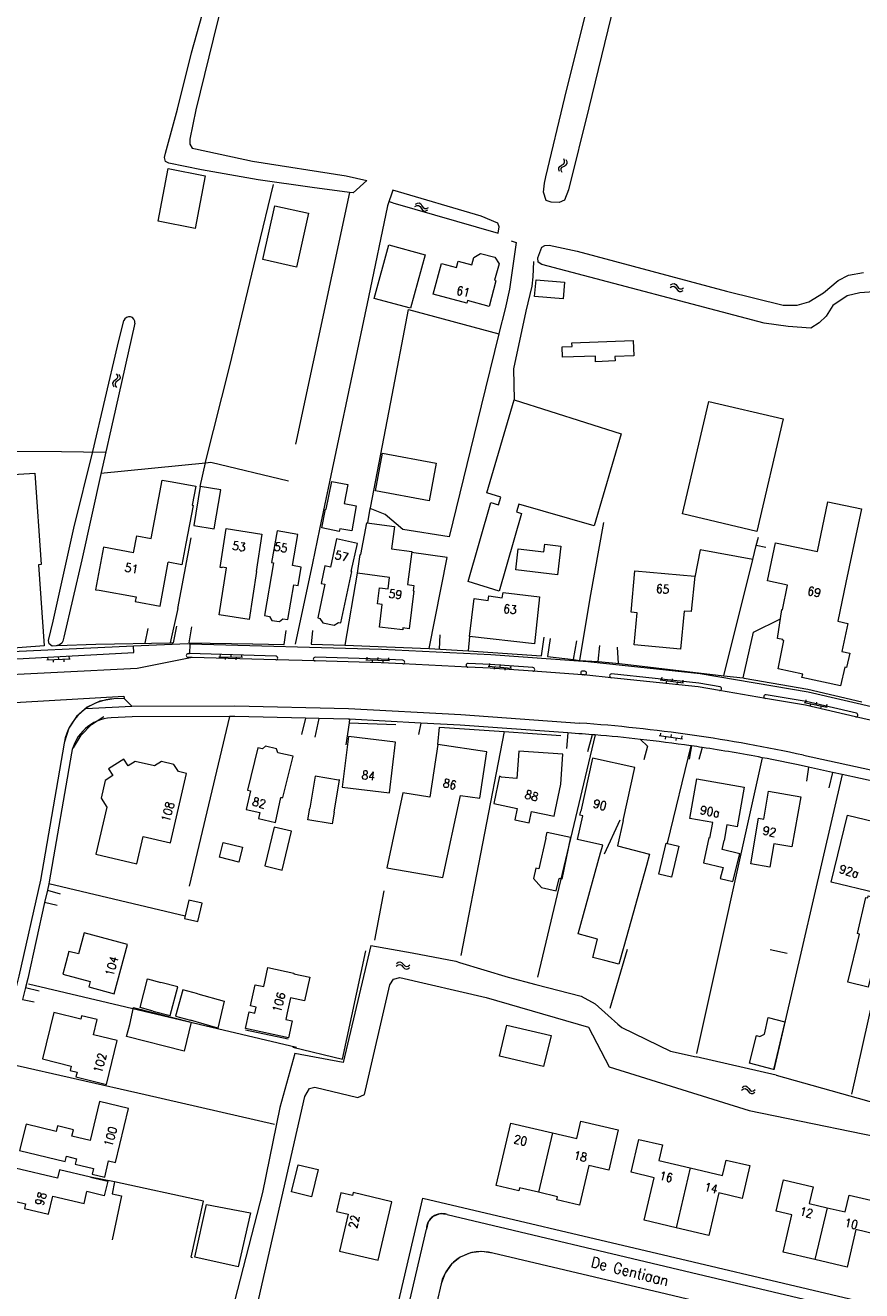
# Model space of a CAD drawing. Header units: metres. Extents: x 189705 to 199106, y 581686 to 588448.
# Tile 518 of 555: x 198646 to 198803, y 586208 to 586445. Entities that reach past the tile are written whole.
import ezdxf

# ---------------------------------------------------------------- set-up
doc = ezdxf.new("R2010")
doc.units = ezdxf.units.M
doc.layers.add('B-WA-OG-GBKN-G', color=7, linetype='Continuous', lineweight=18)
doc.styles.add('Style-STANDARD', font='STANDARD.shx')

msp = doc.modelspace()

# ---------------------------------------------------------------- linework, layer by layer
at = {"layer": 'B-WA-OG-GBKN-G'}
for p, q in [((198745.849, 586418.263), (198746.052, 586418.533)), ((198745.857, 586417.936), (198745.849, 586418.263)), ((198746.014, 586417.56), (198745.857, 586417.936)), ((198746.052, 586418.533), (198746.399, 586418.747)), ((198746.326, 586418.11), (198746.521, 586418.371)), ((198746.332, 586417.782), (198746.326, 586418.11)), ((198746.486, 586417.405), (198746.332, 586417.782)), ((198746.399, 586418.747), (198746.746, 586418.962)), ((198746.521, 586418.371), (198746.871, 586418.594)), ((198746.746, 586418.962), (198746.946, 586419.223)), ((198746.941, 586419.56), (198746.785, 586419.937)), ((198746.871, 586418.594), (198747.22, 586418.806)), ((198746.946, 586419.223), (198746.941, 586419.56)), ((198747.22, 586418.806), (198747.42, 586419.067)), ((198747.413, 586419.405), (198747.257, 586419.783)), ((198747.42, 586419.067), (198747.413, 586419.405)), ((198718.923, 586410.997), (198719.291, 586411.173)), ((198719.05, 586411.478), (198719.417, 586411.656)), ((198719.291, 586411.173), (198719.618, 586411.198)), ((198719.417, 586411.656), (198719.743, 586411.683)), ((198719.618, 586411.198), (198719.89, 586411.018)), ((198719.743, 586411.683), (198720.025, 586411.496)), ((198719.89, 586411.018), (198720.132, 586410.681)), ((198720.025, 586411.496), (198720.258, 586411.162)), ((198720.132, 586410.681), (198720.365, 586410.346)), ((198720.258, 586411.162), (198720.493, 586410.828)), ((198720.493, 586410.828), (198720.765, 586410.643)), ((198720.765, 586410.643), (198721.101, 586410.668)), ((198721.101, 586410.668), (198721.469, 586410.845)), ((198720.365, 586410.346), (198720.637, 586410.161)), ((198720.637, 586410.161), (198720.974, 586410.188)), ((198720.974, 586410.188), (198721.342, 586410.365)), ((198766.805, 586396.337), (198767.164, 586396.528)), ((198767.164, 586396.528), (198767.489, 586396.567)), ((198767.489, 586396.567), (198767.778, 586396.39)), ((198767.778, 586396.39), (198768.023, 586396.065)), ((198766.695, 586395.852), (198767.056, 586396.041)), ((198767.056, 586396.041), (198767.382, 586396.078)), ((198767.382, 586396.078), (198767.66, 586395.908)), ((198767.66, 586395.908), (198767.915, 586395.58)), ((198767.915, 586395.58), (198768.159, 586395.253)), ((198768.023, 586396.065), (198768.27, 586395.74)), ((198768.159, 586395.253), (198768.438, 586395.079)), ((198768.27, 586395.74), (198768.549, 586395.565)), ((198768.438, 586395.079), (198768.773, 586395.117)), ((198768.549, 586395.565), (198768.883, 586395.601)), ((198768.773, 586395.117), (198769.135, 586395.308)), ((198768.883, 586395.601), (198769.245, 586395.792)), ((198663.036, 586379.685), (198663.235, 586379.33)), ((198662.48, 586378.204), (198662.314, 586377.92)), ((198662.314, 586377.92), (198662.362, 586377.586)), ((198662.362, 586377.586), (198662.563, 586377.23)), ((198662.799, 586378.458), (198662.48, 586378.204)), ((198663.119, 586378.721), (198662.799, 586378.458)), ((198662.969, 586378.108), (198662.803, 586377.824)), ((198662.803, 586377.824), (198662.849, 586377.49)), ((198662.849, 586377.49), (198663.05, 586377.134)), ((198663.287, 586378.364), (198662.969, 586378.108)), ((198663.281, 586379.004), (198663.119, 586378.721)), ((198663.235, 586379.33), (198663.281, 586379.004)), ((198663.605, 586378.618), (198663.287, 586378.364)), ((198663.523, 586379.589), (198663.725, 586379.235)), ((198663.774, 586378.912), (198663.605, 586378.618)), ((198663.725, 586379.235), (198663.774, 586378.912)), ((198650.003, 586326.086), (198654.398, 586326.288)), ((198650.18, 586326.594), (198650.203, 586326.095)), ((198651.202, 586326.141), (198651.225, 586325.642)), ((198652.178, 586326.686), (198652.201, 586326.187)), ((198653.2, 586326.233), (198653.223, 586325.734)), ((198654.176, 586326.778), (198654.199, 586326.279)), ((198682.244, 586326.648), (198686.643, 586326.573)), ((198682.452, 586327.145), (198682.444, 586326.645)), ((198683.444, 586326.628), (198683.435, 586326.128)), ((198684.452, 586327.111), (198684.444, 586326.611)), ((198685.444, 586326.594), (198685.435, 586326.094)), ((198686.452, 586327.077), (198686.443, 586326.577)), ((198709.756, 586326.071), (198714.155, 586325.996)), ((198709.964, 586326.568), (198709.956, 586326.068)), ((198710.956, 586326.051), (198710.947, 586325.551)), ((198711.964, 586326.534), (198711.956, 586326.034)), ((198712.956, 586326.017), (198712.947, 586325.517)), ((198713.964, 586326.5), (198713.955, 586326)), ((198732.888, 586325.418), (198732.844, 586324.92)), ((198734.88, 586325.242), (198734.836, 586324.744)), ((198732.645, 586324.937), (198737.028, 586324.55)), ((198733.84, 586324.832), (198733.796, 586324.334)), ((198735.833, 586324.656), (198735.789, 586324.158)), ((198736.873, 586325.066), (198736.829, 586324.568)), ((198765.128, 586322.826), (198765.061, 586322.331)), ((198764.863, 586322.358), (198769.224, 586321.772)), ((198766.052, 586322.198), (198765.986, 586321.702)), ((198767.11, 586322.56), (198767.043, 586322.065)), ((198768.035, 586321.932), (198767.968, 586321.436)), ((198769.092, 586322.294), (198769.026, 586321.799)), ((198791.827, 586318.13), (198796.134, 586317.228)), ((198792.125, 586318.578), (198792.023, 586318.089)), ((198794.083, 586318.168), (198793.98, 586317.679)), ((198793.002, 586317.884), (198792.899, 586317.394)), ((198794.959, 586317.474), (198794.857, 586316.985)), ((198796.04, 586317.758), (198795.938, 586317.269)), ((198764.653, 586311.915), (198769.014, 586311.329)), ((198764.918, 586312.383), (198764.851, 586311.888)), ((198765.842, 586311.755), (198765.776, 586311.259)), ((198766.9, 586312.117), (198766.833, 586311.622)), ((198767.825, 586311.489), (198767.758, 586310.993)), ((198768.882, 586311.851), (198768.816, 586311.356)), ((198715.443, 586268.713), (198715.778, 586268.946)), ((198715.492, 586269.207), (198715.824, 586269.442)), ((198715.778, 586268.946), (198716.097, 586269.023)), ((198715.824, 586269.442), (198716.142, 586269.522)), ((198716.097, 586269.023), (198716.394, 586268.889)), ((198716.142, 586269.522), (198716.45, 586269.382)), ((198716.394, 586268.889), (198716.688, 586268.596)), ((198716.45, 586269.382), (198716.734, 586269.091)), ((198716.688, 586268.596), (198716.971, 586268.303)), ((198716.734, 586269.091), (198717.02, 586268.799)), ((198716.971, 586268.303), (198717.27, 586268.164)), ((198717.02, 586268.799), (198717.319, 586268.661)), ((198717.319, 586268.661), (198717.646, 586268.739)), ((198717.598, 586268.245), (198717.932, 586268.479)), ((198717.646, 586268.739), (198717.981, 586268.974)), ((198717.27, 586268.164), (198717.598, 586268.245)), ((198780.103, 586245.513), (198780.453, 586245.721)), ((198780.186, 586246.002), (198780.534, 586246.213)), ((198780.453, 586245.721), (198780.776, 586245.775)), ((198780.534, 586246.213), (198780.857, 586246.27)), ((198780.776, 586245.775), (198781.064, 586245.621)), ((198780.857, 586246.27), (198781.155, 586246.109)), ((198781.064, 586245.621), (198781.336, 586245.308)), ((198781.155, 586246.109), (198781.417, 586245.798)), ((198781.336, 586245.308), (198781.597, 586244.995)), ((198781.417, 586245.798), (198781.681, 586245.486)), ((198781.597, 586244.995), (198781.886, 586244.836)), ((198781.681, 586245.486), (198781.969, 586245.327)), ((198781.886, 586244.836), (198782.218, 586244.892)), ((198781.969, 586245.327), (198782.301, 586245.382)), ((198782.218, 586244.892), (198782.569, 586245.103)), ((198782.301, 586245.382), (198782.652, 586245.592))]:
    msp.add_line(p, q, dxfattribs=at)
at = {"layer": 'B-WA-OG-GBKN-G', "flags": 128}
for points in [[(198706.698, 586413.666), (198699.67, 586414.575), (198689.622, 586416.019), (198678.959, 586417.859), (198672.86, 586419.143), (198672.233, 586419.475), (198672.074, 586420.204), (198672.231, 586421.037), (198674.478, 586429.231), (198677.139, 586439.776), (198680.108, 586450.555), (198682.938, 586461.998), (198685.618, 586471.324), (198688.537, 586481.98), (198690.433, 586490.592), (198692.528, 586500)], [(198695.767, 586500), (198693.24, 586489.439), (198689.168, 586473.641), (198685.456, 586459.308), (198681.979, 586445.675), (198677.924, 586429.121), (198676.805, 586423.637), (198676.778, 586422.714), (198677.246, 586421.955), (198677.847, 586421.797), (198688.545, 586419.479), (198706.047, 586416.765), (198709.962, 586415.888)], [(198768.233, 586500), (198766.288, 586491.098), (198763.023, 586477.84), (198759.287, 586461.998), (198755.614, 586446.421), (198751.503, 586429.473), (198747.693, 586414.147), (198746.948, 586412.201), (198745.931, 586411.776), (198744.434, 586411.813), (198743.529, 586412.131), (198742.998, 586413.722), (198743.169, 586415.4), (198743.447, 586416.563), (198747.027, 586431.437), (198750.805, 586446.718), (198754.76, 586462.645), (198758.422, 586477.822), (198762.999, 586495.779), (198764.048, 586500)], [(198677.783, 586406.924), (198670.868, 586408.257), (198672.768, 586418.119), (198679.683, 586416.786), (198677.783, 586406.924)], [(198709.962, 586415.888), (198707.392, 586413.576)], [(198679.741, 586363.025), (198679.757, 586363.095), (198684.28, 586381.151), (198689.498, 586402.995), (198692.474, 586415.15)], [(198706.698, 586413.666), (198696.573, 586366.465)], [(198707.392, 586413.576), (198706.698, 586413.666)], [(198714.784, 586414.098), (198713.826, 586411.117)], [(198734.546, 586406.029), (198734.721, 586407.229), (198734.441, 586407.881), (198731.366, 586409.196), (198714.784, 586414.098)], [(198696.754, 586399.661), (198690.456, 586401.089), (198692.741, 586411.164), (198699.038, 586409.736), (198696.754, 586399.661)], [(198713.826, 586411.117), (198710.24, 586394.056)], [(198714.785, 586411.695), (198714.084, 586411.919)], [(198714.785, 586411.695), (198734.546, 586406.029)], [(198711.318, 586393.812), (198714.039, 586403.838), (198720.857, 586401.988), (198718.137, 586391.962), (198711.318, 586393.812)], [(198736.97, 586404.605), (198737.87, 586404.257), (198736.611, 586395.538), (198735.839, 586391.877), (198734.664, 586387.197), (198734.66, 586387.179)], [(198742.688, 586400.123), (198742.034, 586400.613), (198741.95, 586401.419), (198742.69, 586403.378), (198743.235, 586403.72), (198744.094, 586403.753), (198749.283, 586402.619), (198777.278, 586395.146), (198787.89, 586392.554), (198790.505, 586392.541), (198792.674, 586393.156), (198795.403, 586394.846), (198798.189, 586397.167), (198800.104, 586398.158), (198802.904, 586398.651)], [(198729.598, 586400.117), (198729.954, 586401.48), (198731.215, 586402.196), (198733.927, 586401.499), (198734.718, 586400.293), (198733.811, 586397.196)], [(198733.811, 586397.196), (198734.112, 586397.115), (198732.819, 586392.301), (198728.758, 586393.382), (198728.634, 586392.918), (198722.359, 586394.588), (198723.909, 586400.368), (198726.721, 586399.614), (198727.04, 586400.803), (198729.598, 586400.117)], [(198741.112, 586400.714), (198741.022, 586397.817), (198740.826, 586396.089), (198739.728, 586391.41), (198737.385, 586380.577), (198737.49, 586374.77)], [(198802.24, 586394.821), (198799.884, 586394.296), (198797.141, 586392.445), (198795.898, 586390.473), (198794.607, 586389.206), (198793.048, 586388.246), (198788.789, 586388.546), (198784.326, 586389.183), (198742.688, 586400.123)], [(198746.684, 586393.723), (198741.345, 586394.162), (198741.603, 586397.303), (198746.942, 586396.865), (198746.684, 586393.723)], [(198710.24, 586394.056), (198701.103, 586350.582)], [(198806.671, 586395.184), (198802.24, 586394.821)], [(198710.584, 586354.42), (198710.613, 586354.581), (198714.417, 586374.362), (198717.723, 586391.702)], [(198717.723, 586391.702), (198734.66, 586387.179)], [(198666.52, 586389.165), (198662.895, 586373.062), (198660.176, 586361.187), (198656.56, 586344.811), (198653.216, 586330.316), (198653.042, 586329.579), (198652.815, 586329.197), (198652.384, 586328.916), (198651.775, 586328.735), (198651.013, 586328.682), (198650.477, 586329.111), (198650.348, 586329.72), (198651.196, 586333.331), (198655.112, 586350.775), (198658.609, 586365.093), (198663.252, 586384.877), (198664.454, 586389.63)], [(198734.66, 586387.179), (198731.367, 586373.694), (198725.321, 586349.127), (198716.677, 586350.49), (198713.362, 586353.297), (198710.584, 586354.42)], [(198746.521, 586384.73), (198748.344, 586384.796), (198748.319, 586385.496), (198759.812, 586385.911), (198759.915, 586383.068), (198756.386, 586382.941), (198756.417, 586382.08), (198752.755, 586381.948), (198752.717, 586382.997), (198746.592, 586382.776), (198746.521, 586384.73)], [(198757.57, 586368.45), (198752.49, 586351.17), (198738.37, 586355.25), (198737.95, 586353.8), (198738.91, 586353.52), (198734.71, 586338.98), (198728.92, 586340.79), (198733.12, 586355.58), (198734.57, 586355.13), (198735.02, 586356.56), (198732.42, 586357.37), (198737.49, 586374.77), (198757.57, 586368.45)], [(198787.86, 586371.21), (198782.92, 586350.16), (198769.03, 586353.42), (198773.96, 586374.46), (198787.86, 586371.21)], [(198569.723, 586364.658), (198583.938, 586364.462), (198594.558, 586364.555), (198608.226, 586364.839), (198625.503, 586365.061), (198632.261, 586365.088), (198639.781, 586365.195), (198652.791, 586365.12), (198661.041, 586364.966)], [(198678.754, 586358.583), (198679.741, 586363.025), (198680.748, 586363.124), (198695.252, 586359.644)], [(198721.583, 586355.878), (198711.55, 586357.736), (198712.859, 586364.809), (198722.892, 586362.952), (198721.583, 586355.878)], [(198631.294, 586360.034), (198647.8, 586361.033), (198648.995, 586343.966), (198648.469, 586343.883), (198649.525, 586328.691), (198636.271, 586327.735), (198636.319, 586327.256)], [(198660.153, 586361.085), (198679.741, 586363.025)], [(198669.579, 586348.843), (198671.606, 586359.756), (198673.47, 586359.41)], [(198673.47, 586359.41), (198677.91, 586358.62), (198677.25, 586355.06), (198677.4, 586355.03), (198676.08, 586347.9)], [(198678.754, 586358.583), (198677.534, 586351.278), (198681.365, 586350.639), (198682.585, 586357.943), (198678.754, 586358.583)], [(198707.95, 586354.96), (198707.12, 586350.25), (198704.87, 586350.66), (198704.78, 586350.15), (198701.5, 586350.81), (198702.21, 586354.35), (198702.34, 586354.32), (198703.38, 586359.53), (198706.36, 586358.93), (198705.68, 586355.35), (198707.95, 586354.96)], [(198710.112, 586351.758), (198710.584, 586354.42)], [(198710.584, 586354.42), (198710.562, 586354.429)], [(198788.685, 586340.065), (198784.953, 586340.897), (198786.447, 586348.032), (198794.307, 586346.387), (198796.252, 586355.676), (198802.516, 586354.364), (198799.63, 586340.58)], [(198718.75, 586340.04), (198718.62, 586339.05), (198718.73, 586339.03), (198717.83, 586331.93), (198716.69, 586332.06), (198716.66, 586331.74), (198712.31, 586332.22), (198712.83, 586336.48), (198711.93, 586336.59), (198712.3, 586339.61), (198713.9, 586339.4), (198714.18, 586341.52), (198708.19, 586342.3), (198708.68, 586345.84), (198708.81, 586345.81), (198709.95, 586351.78), (198715.1, 586351.07), (198714.56, 586346.91), (198718.34, 586346.42), (198717.55, 586340.19), (198718.75, 586340.04)], [(198754.224, 586351.81), (198751.667, 586337.623), (198749.734, 586325.954)], [(198666.279, 586346.144), (198666.874, 586349.313), (198669.579, 586348.843)], [(198674.553, 586335.729), (198677.074, 586348.935)], [(198690.28, 586349.66), (198689.2, 586342.63), (198689.3, 586342.62), (198687.93, 586333.65), (198682.27, 586334.53), (198683.66, 586343.3), (198682.81, 586343.43), (198682.8, 586343.33), (198682.48, 586343.38), (198683.6, 586350.72), (198690.28, 586349.66)], [(198697.65, 586343.47), (198696.03, 586343.74), (198697.01, 586349.58), (198693.13, 586350.27), (198692.11, 586344.3), (198692.47, 586344.24), (198690.76, 586334.38), (198691.69, 586334.22), (198692.16, 586333.49), (198693.57, 586333.27), (198694.22, 586333.78), (198695.15, 586333.64), (198696.25, 586340.17), (198697.07, 586340.03), (198697.65, 586343.47)], [(198701.103, 586350.582), (198699.762, 586344.204)], [(198782.849, 586347.543), (198783.226, 586349.056)], [(198666.279, 586346.144), (198660.65, 586347.2), (198659.14, 586339.21), (198659.84, 586339.13), (198666.74, 586337.87), (198666.58, 586337.03), (198671.24, 586336.18), (198672.763, 586344.39)], [(198676.08, 586347.9), (198675.311, 586343.906), (198672.763, 586344.39)], [(198708.16, 586347.91), (198704.26, 586348.76), (198703.13, 586343.48), (198702.06, 586343.71), (198701.36, 586340.41), (198702.06, 586340.26), (198700.74, 586333.94), (198701.15, 586333.86), (198701.68, 586333.02), (198703.79, 586332.58), (198704.63, 586333.12), (198705.05, 586333.04), (198707.12, 586342.63), (198707.02, 586342.65), (198708.16, 586347.91)], [(198746.24, 586347.39), (198745.65, 586342.02), (198737.8, 586342.95), (198738.26, 586346.91), (198743.09, 586346.35), (198743.25, 586347.74), (198746.24, 586347.39)], [(198776.759, 586323.121), (198782.184, 586344.876), (198772.362, 586346.726), (198771.331, 586341.593)], [(198782.184, 586344.876), (198782.849, 586347.543)], [(198784.646, 586347.16), (198782.849, 586347.543)], [(198699.762, 586344.204), (198696.521, 586329.04)], [(198721.573, 586328.204), (198724.957, 586345.239), (198718.321, 586346.203)], [(198705.867, 586328.851), (198708.19, 586342.3)], [(198771.35, 586341.78), (198770.67, 586335.12), (198769.32, 586335.24), (198768.67, 586328.12), (198759.97, 586328.93), (198760.54, 586334.9), (198759.39, 586335.01), (198760.13, 586342.79), (198771.35, 586341.78)], [(198799.63, 586340.58), (198798.11, 586333.32), (198799.98, 586332.93), (198798.87, 586327.68), (198800.36, 586327.36), (198799.74, 586324.67), (198799.4, 586324.75), (198798.58, 586321.21), (198791.39, 586322.76), (198791.54, 586323.43), (198786.92, 586324.43), (198787.99, 586329.72), (198787.77, 586329.77), (198787.79, 586329.88), (198786.82, 586330.07), (198787.65, 586335.5), (198787.77, 586335.49), (198788.685, 586340.065)], [(198742.27, 586337.9), (198741.35, 586329.09), (198729.16, 586330.49), (198730, 586337.6), (198732.65, 586337.24), (198732.76, 586338.06), (198735.3, 586337.71), (198735.43, 586338.7), (198742.27, 586337.9)], [(198674.553, 586335.729), (198673.14, 586329.277)], [(198674.303, 586332.373), (198673.706, 586329.281)], [(198780.38, 586322.699), (198782.336, 586331.294), (198787.389, 586333.791)], [(198668.422, 586329.199), (198668.997, 586331.977)], [(198676.652, 586329.291), (198677.176, 586332.256)], [(198694.409, 586328.984), (198694.434, 586328.983), (198694.829, 586331.576)], [(198699.758, 586331.596), (198699.515, 586329.004), (198699.566, 586329.003)], [(198721.573, 586328.204), (198728.968, 586327.776), (198742.642, 586326.866), (198743.135, 586330.348)], [(198723.511, 586328.092), (198723.671, 586330.778)], [(198729.16, 586330.49), (198728.892, 586327.801)], [(198744.254, 586330.099), (198743.76, 586326.692), (198748.615, 586326.128), (198749.236, 586329.662)], [(198666.223, 586328.674), (198636.773, 586327.292), (198636.319, 586327.256)], [(198636.972, 586324.9), (198640.978, 586325.233), (198640.937, 586326.07), (198666.29, 586327.457), (198666.223, 586328.674)], [(198652.029, 586328.787), (198659.218, 586329.045), (198673.14, 586329.277)], [(198676.786, 586329.053), (198676.393, 586329.064), (198666.223, 586328.674)], [(198673.14, 586329.277), (198673.242, 586329.279), (198673.706, 586329.281)], [(198676.652, 586329.291), (198688.513, 586329.087), (198688.565, 586329.086)], [(198676.786, 586329.053), (198676.734, 586327.254)], [(198849.759, 586305.265), (198830.598, 586310.445), (198812.773, 586315.355), (198792.524, 586320.028), (198772.326, 586323.491), (198751.315, 586325.735), (198733.144, 586327.008), (198712.686, 586328.026), (198676.786, 586329.053)], [(198688.565, 586329.086), (198694.434, 586328.983)], [(198699.515, 586329.004), (198705.842, 586328.852), (198705.867, 586328.851)], [(198705.867, 586328.851), (198713.644, 586328.553), (198721.573, 586328.204)], [(198753.267, 586325.791), (198753.563, 586328.776)], [(198757.05, 586325.416), (198756.875, 586328.448)], [(198677.243, 586326.539), (198666.911, 586324.448), (198637.065, 586322.991), (198636.972, 586324.9)], [(198677.243, 586326.539), (198676.461, 586326.561)], [(198676.481, 586327.261), (198676.734, 586327.254)], [(198692.91, 586326.791), (198676.734, 586327.254)], [(198692.89, 586326.091), (198677.243, 586326.539)], [(198700.245, 586325.881), (198692.89, 586326.091)], [(198716.649, 586325.326), (198712.588, 586325.528), (198700.245, 586325.881)], [(198716.684, 586326.025), (198712.616, 586326.228), (198700.265, 586326.581)], [(198728.853, 586324.718), (198716.649, 586325.326)], [(198741.036, 586324.651), (198733.036, 586325.211), (198728.888, 586325.418)], [(198748.615, 586326.128), (198749.734, 586325.954)], [(198749.734, 586325.954), (198753.267, 586325.791), (198757.206, 586325.4), (198776.759, 586323.121)], [(198740.987, 586323.953), (198732.994, 586324.512), (198728.853, 586324.718)], [(198750.294, 586323.301), (198740.987, 586323.953)], [(198750.673, 586323.274), (198750.294, 586323.301)], [(198750.722, 586323.973), (198750.343, 586323.999)], [(198755.693, 586322.754), (198751.094, 586323.245), (198750.673, 586323.274)], [(198776.053, 586321.026), (198772.078, 586321.707), (198755.767, 586323.45)], [(198776.759, 586323.121), (198780.38, 586322.699)], [(198775.935, 586320.336), (198771.981, 586321.014), (198755.693, 586322.754)], [(198780.38, 586322.699), (198780.593, 586322.674), (198792.467, 586320.613), (198802.625, 586318.206)], [(198622.473, 586316.496), (198622.436, 586316.872), (198664.455, 586319.262), (198664.476, 586318.884)], [(198662.594, 586318.783), (198659.979, 586318.355), (198657.579, 586317.232), (198655.575, 586315.499), (198654.117, 586313.287), (198653.315, 586310.761)], [(198664.476, 586318.884), (198662.547, 586318.775)], [(198664.476, 586318.884), (198665.954, 586317.441)], [(198784.551, 586318.859), (198775.935, 586320.336)], [(198801.434, 586315.406), (198792.032, 586317.576), (198784.551, 586318.859)], [(198801.591, 586316.088), (198792.17, 586318.262), (198784.669, 586319.548)], [(198657.33, 586316.951), (198665.954, 586317.441)], [(198665.954, 586317.441), (198685.241, 586317.457), (198706.49, 586316.982), (198727.52, 586315.87), (198749.775, 586314.258)], [(198655.052, 586309.616), (198656.486, 586311.966), (198658.391, 586313.954), (198660.678, 586315.487)], [(198684.241, 586315.456), (198666.012, 586315.441), (198662.082, 586315.218)], [(198684.241, 586315.456), (198676.661, 586283.69)], [(198698.45, 586315.161), (198685.22, 586315.457), (198684.241, 586315.456)], [(198698.45, 586315.161), (198697.731, 586312.127)], [(198700.97, 586315.105), (198698.45, 586315.161)], [(198700.97, 586315.105), (198700.173, 586311.604)], [(198706.719, 586314.967), (198706.414, 586314.983), (198700.97, 586315.105)], [(198706.619, 586314.31), (198705.997, 586310.204)], [(198706.719, 586314.967), (198706.619, 586314.31)], [(198706.619, 586314.31), (198715.382, 586313.977)], [(198720.024, 586314.263), (198706.719, 586314.967)], [(198720.024, 586314.263), (198719.582, 586312.088)], [(198747.555, 586312.413), (198727.394, 586313.873), (198720.024, 586314.263)], [(198723.226, 586310.231), (198723.515, 586313.476), (198735.654, 586312.656), (198727.522, 586270.714)], [(198807.705, 586313.959), (198801.434, 586315.406)], [(198715.316, 586310.673), (198706.479, 586311.736), (198705.324, 586302.262), (198714.161, 586301.199), (198715.316, 586310.673)], [(198735.654, 586312.656), (198746.236, 586311.942)], [(198752.655, 586312.029), (198741.86, 586266.626)], [(198747.555, 586312.413), (198747.313, 586309.507)], [(198749.631, 586312.263), (198747.555, 586312.413)], [(198752.114, 586312.073), (198751.229, 586308.862)], [(198752.655, 586312.029), (198752.384, 586312.051), (198752.114, 586312.073)], [(198761.155, 586311.203), (198762.505, 586309.949), (198761.805, 586307.381)], [(198653.257, 586310.495), (198648.822, 586284.849), (198644.809, 586266.813), (198640.747, 586250.829), (198636.29, 586233.886), (198631.935, 586216.853), (198627.753, 586200.83), (198622.424, 586180.809), (198618.496, 586165.771), (198613.686, 586147.963), (198608.898, 586129.977), (198603.81, 586111.011), (198599.959, 586096.417), (198594.529, 586076.543), (198589.994, 586059.552), (198585.085, 586041.304), (198580.036, 586022.527), (198575.486, 586005.379), (198574.03, 586000)], [(198654.653, 586308.594), (198650.49, 586284.519), (198650.406, 586284.142)], [(198696.128, 586308.072), (198693.283, 586308.703), (198693.033, 586309.442), (198690.983, 586309.896), (198690.387, 586309.44), (198689.539, 586309.628), (198687.605, 586301.684), (198688.183, 586301.556), (198687.33, 586298.051), (198689.919, 586297.477), (198689.646, 586296.354), (198692.82, 586295.65), (198693.85, 586300.298), (198694.235, 586300.3), (198696.128, 586308.072)], [(198732.379, 586308.86), (198723.226, 586310.231), (198721.747, 586300.348), (198716.689, 586301.214), (198713.67, 586287.145), (198724.181, 586285.344), (198727.48, 586300.713), (198731.079, 586300.174), (198732.379, 586308.86)], [(198745.277, 586298.063), (198746.224, 586302.795), (198746.612, 586308.415), (198738.36, 586308.984), (198737.992, 586303.897)], [(198770.567, 586310.001), (198766.144, 586291.741)], [(198770.697, 586309.982), (198770.291, 586307.491)], [(198770.697, 586309.982), (198770.632, 586309.992), (198770.567, 586310.001)], [(198772.729, 586309.682), (198772.069, 586307.422)], [(198676.174, 586304.799), (198674.663, 586305.15), (198673.821, 586306.495), (198671.469, 586307.042), (198670.173, 586306.229), (198666.571, 586307.067), (198665.24, 586306.233), (198664.445, 586307.502), (198661.584, 586305.708), (198662.394, 586304.416), (198660.953, 586303.513), (198660.181, 586300.197), (198661.239, 586298.511), (198659.185, 586289.685), (198666.896, 586287.89), (198668.088, 586293.015), (198673.157, 586291.835), (198676.174, 586304.799)], [(198757.897, 586296.017), (198760.091, 586305.955), (198752.178, 586307.702), (198749.984, 586297.764)], [(198783.95, 586307.763), (198771.663, 586252.343)], [(198792.635, 586305.975), (198791.252, 586306.275)], [(198791.676, 586308.229), (198806.263, 586305.066), (198826.169, 586299.775), (198846.193, 586294.232)], [(198703.807, 586297.557), (198704.842, 586303.614), (198704.659, 586303.573), (198700.291, 586304.319), (198699.269, 586298.333)], [(198737.992, 586303.897), (198735.08, 586304.108), (198735.101, 586304.207), (198734.784, 586304.276), (198733.692, 586299.192), (198738.094, 586298.26)], [(198798.936, 586304.609), (198786.136, 586249.3)], [(198792.635, 586305.975), (198792.26, 586303.388)], [(198797.094, 586305.008), (198792.635, 586305.975)], [(198797.094, 586305.008), (198796.407, 586302.134)], [(198798.936, 586304.609), (198797.094, 586305.008)], [(198810.145, 586301.965), (198805.794, 586303.122), (198798.936, 586304.609)], [(198774.171, 586292.699), (198774.689, 586295.655), (198770.421, 586296.404), (198771.723, 586303.79), (198780.581, 586302.226), (198779.279, 586294.84), (198777.331, 586295.182), (198776.814, 586292.235)], [(198791.157, 586300.429), (198789.514, 586291.062), (198786.146, 586291.652), (198785.375, 586287.249), (198781.8, 586287.875), (198783.255, 586296.434), (198784.24, 586296.267), (198785.127, 586301.487), (198791.157, 586300.429)], [(198813.246, 586301.141), (198800.67, 586244.761)], [(198703.807, 586297.557), (198703.433, 586295.373), (198698.895, 586296.149), (198699.269, 586298.333)], [(198738.094, 586298.26), (198737.639, 586296.108), (198740.329, 586295.539), (198740.785, 586297.691)], [(198740.785, 586297.691), (198745.023, 586296.794), (198745.277, 586298.063)], [(198753.688, 586289.966), (198754.087, 586291.405), (198749.398, 586292.44), (198750.381, 586296.896), (198749.82, 586297.02), (198749.984, 586297.764)], [(198808.213, 586294.989), (198805.156, 586282.436), (198796.836, 586284.462), (198799.893, 586297.015), (198808.213, 586294.989)], [(198695.844, 586293.978), (198692.608, 586294.774), (198690.825, 586287.522), (198694.059, 586286.727), (198695.851, 586294.006)], [(198754.453, 586289.754), (198757.337, 586296.141)], [(198757.897, 586296.017), (198756.85, 586291.274), (198762.863, 586289.706), (198762.275, 586287.586)], [(198743.437, 586292.712), (198742.137, 586286.96), (198741.585, 586287.085), (198741.146, 586285.145), (198742.609, 586283.436), (198745.385, 586282.808), (198745.909, 586285.126)], [(198743.437, 586292.712), (198743.682, 586293.798), (198748.084, 586292.879), (198746.443, 586285.015), (198745.909, 586285.126)], [(198774.171, 586292.699), (198773.935, 586292.755), (198772.936, 586288.049), (198776.618, 586287.212), (198776.108, 586285.115), (198778.454, 586284.56), (198779.769, 586289.777), (198776.477, 586290.538), (198776.814, 586292.235)], [(198683.021, 586291.883), (198686.679, 586290.989), (198685.999, 586288.212), (198682.342, 586289.106), (198683.021, 586291.883)], [(198753.122, 586273.762), (198749.477, 586274.772), (198753.688, 586289.966)], [(198768.352, 586291.208), (198766.942, 586285.364), (198764.576, 586285.935), (198765.986, 586291.779), (198768.352, 586291.208)], [(198762.275, 586287.586), (198758.063, 586272.392)], [(198650.14, 586282.948), (198649.621, 586280.613)], [(198650.406, 586284.142), (198650.14, 586282.948)], [(198650.14, 586282.948), (198652.508, 586282.274)], [(198675.897, 586278.054), (198650.406, 586284.142)], [(198711.434, 586273.607), (198713.175, 586282.846)], [(198649.621, 586280.613), (198646.463, 586266.419), (198646.031, 586264.72)], [(198651.979, 586280.085), (198649.621, 586280.613)], [(198679.083, 586280.504), (198676.607, 586281.084), (198675.802, 586277.647), (198678.277, 586277.067), (198679.083, 586280.504)], [(198803.703, 586281.489), (198803.801, 586281.888), (198807.862, 586280.895), (198806.193, 586274.065), (198806.081, 586274.093), (198803.811, 586264.802), (198799.979, 586265.738), (198802.174, 586274.721)], [(198802.174, 586274.721), (198801.768, 586274.815), (198803.336, 586281.574), (198803.703, 586281.489)], [(198654.151, 586271.472), (198653.003, 586267.199), (198658.147, 586265.817), (198657.883, 586264.834), (198662.627, 586263.558), (198665.107, 586272.782), (198656.995, 586274.963), (198655.928, 586270.994), (198654.151, 586271.472)], [(198758.063, 586272.392), (198757.14, 586269.063), (198754.481, 586269.752), (198752.235, 586270.333), (198753.122, 586273.762)], [(198710.698, 586272.571), (198705.523, 586250.656), (198696.432, 586252.34), (198693.64, 586242.256), (198690.425, 586226.336), (198682.629, 586196.03)], [(198705.398, 586251.298), (198709.724, 586271.592)], [(198710.698, 586272.572), (198718.4, 586271.218), (198726.565, 586269.637), (198727.271, 586269.422)], [(198758.655, 586271.808), (198755.439, 586260.794)], [(198788.642, 586271.096), (198785.466, 586271.778)], [(198691.415, 586268.464), (198696.278, 586267.409), (198696.255, 586267.3), (198699.24, 586266.652), (198698.272, 586262.193), (198695.633, 586262.766), (198695.023, 586259.958), (198694.79, 586258.694), (198695.937, 586258.445), (198695.25, 586255.281), (198687.212, 586257.026), (198687.906, 586260.15), (198688.95, 586259.918), (198689.204, 586261.06), (198688.16, 586261.292), (198689.037, 586265.235), (198690.622, 586264.884), (198691.415, 586268.464)], [(198727.271, 586269.422), (198736.375, 586266.647), (198741.547, 586265.31)], [(198640.772, 586000), (198643.315, 586010.51), (198657.798, 586070.229), (198669.105, 586119.474), (198687.942, 586198.766), (198698.351, 586244.319), (198699.172, 586245.822), (198700.189, 586246.063), (198708.267, 586244.127), (198709.491, 586244.692), (198714.255, 586265.197), (198714.896, 586266.263), (198716.091, 586266.621), (198732.248, 586262.858), (198751.415, 586257.274), (198755.317, 586249.884), (198781.487, 586241.648), (198812.508, 586235.321), (198808.117, 586215.54), (198843.224, 586207.035), (198895.103, 586197.049)], [(198669.914, 586260.306), (198667.498, 586260.954), (198668.86, 586266.355), (198671.358, 586265.684)], [(198646.031, 586264.72), (198645.457, 586262.459)], [(198646.031, 586264.72), (198648.591, 586264.091)], [(198646.614, 586265.417), (198696.776, 586253.519)], [(198669.914, 586260.306), (198673.108, 586259.449), (198674.552, 586264.826), (198671.358, 586265.684)], [(198678.289, 586263.518), (198675.478, 586264.307), (198674.089, 586259.36), (198676.899, 586258.571)], [(198741.547, 586265.31), (198750.073, 586263.091), (198752.707, 586261.642), (198755.115, 586259.503)], [(198645.457, 586262.459), (198647.634, 586262.004)], [(198678.289, 586263.518), (198683.228, 586262.132), (198682.047, 586257.126), (198676.899, 586258.571)], [(198651.326, 586260.006), (198649.189, 586251.327), (198654.603, 586249.994), (198654.406, 586249.192), (198655.702, 586248.873), (198655.476, 586247.957), (198661.201, 586246.547), (198663.224, 586254.765), (198658.736, 586255.87), (198659.437, 586258.719), (198656.546, 586259.431), (198656.382, 586258.762), (198651.326, 586260.006)], [(198666.227, 586260.975), (198677.045, 586258.218), (198675.714, 586252.816), (198664.973, 586255.517), (198665.562, 586257.761), (198666.227, 586260.975)], [(198755.115, 586259.503), (198756.948, 586257.867)], [(198788.157, 586258.304), (198786.047, 586249.365), (198781.56, 586250.544), (198782.872, 586255.699), (198783.518, 586255.508), (198784.374, 586255.984), (198785.096, 586259.122), (198788.157, 586258.304)], [(198687.248, 586256.772), (198695.197, 586255.098)], [(198734.784, 586251.872), (198736.167, 586257.689), (198744.42, 586255.722), (198743.037, 586249.906), (198734.784, 586251.872)], [(198756.948, 586257.867), (198757.698, 586257.197), (198766.785, 586252.822), (198771.604, 586251.711)], [(198696.07, 586253.57), (198705.398, 586251.298)], [(198786.564, 586248.316), (198771.604, 586251.711)], [(198692.665, 586239.069), (198668.465, 586244.634), (198643.117, 586250.342)], [(198786.564, 586248.316), (198819.275, 586239.094)], [(198661.596, 586232.248), (198662.881, 586231.936), (198665.333, 586242.04), (198659.917, 586243.354), (198658.143, 586236.044), (198654.715, 586236.875), (198655.006, 586238.076), (198652.009, 586238.803), (198651.756, 586237.762), (198646.131, 586239.127), (198644.937, 586234.206), (198653.489, 586232.131), (198653.724, 586233.099), (198655.574, 586232.649), (198655.33, 586231.645), (198658.79, 586230.805)], [(198742.058, 586226.362), (198738.524, 586227.192), (198738.394, 586226.637), (198734.149, 586227.634), (198736.914, 586239.323), (198744.668, 586237.499)], [(198744.668, 586237.499), (198749.224, 586236.427), (198749.993, 586239.697), (198757, 586238.049), (198755.228, 586230.517), (198751.482, 586231.398), (198749.735, 586223.973), (198745.49, 586224.97), (198745.621, 586225.525), (198742.058, 586226.362)], [(198744.668, 586237.499), (198742.058, 586226.362)], [(198767.866, 586219.728), (198761.825, 586221.151), (198763.71, 586229.095), (198759.396, 586230.118), (198760.855, 586236.267), (198765.266, 586235.22), (198764.576, 586232.312), (198770.486, 586230.91)], [(198658.174, 586229.164), (198652.377, 586230.54), (198652.009, 586228.991), (198644.088, 586230.871), (198643.49, 586228.35), (198643.007, 586228.464), (198642.567, 586226.609), (198643.017, 586226.503), (198642.661, 586225.005), (198646.041, 586224.202), (198645.829, 586223.307), (198650.315, 586222.242), (198651.122, 586225.64), (198657.006, 586224.243), (198657.537, 586226.48)], [(198658.79, 586230.805), (198658.542, 586229.724), (198660.9, 586229.173), (198661.596, 586232.248)], [(198699.586, 586225.514), (198695.83, 586226.438), (198697.082, 586231.526), (198700.837, 586230.602), (198699.586, 586225.514)], [(198770.486, 586230.91), (198776.531, 586229.475), (198777.226, 586232.403), (198781.627, 586231.359), (198780.168, 586225.21), (198775.855, 586226.234), (198773.97, 586218.29), (198767.866, 586219.728)], [(198770.486, 586230.91), (198767.866, 586219.728)], [(198658.174, 586229.164), (198661.422, 586228.428), (198660.776, 586225.689), (198657.537, 586226.48)], [(198662.723, 586228.311), (198658.174, 586229.164)], [(198677.07, 586214.207), (198679.358, 586224.675), (198662.723, 586228.311), (198662.232, 586226.063), (198664.012, 586225.674), (198662.259, 586217.442)], [(198793.825, 586213.75), (198787.871, 586215.143), (198789.496, 586222.148), (198786.577, 586222.825), (198787.931, 586228.662), (198793.477, 586227.376), (198792.752, 586224.253), (198796.105, 586223.475)], [(198712.031, 586213.645), (198714.605, 586224.596), (198707.382, 586226.294), (198707.256, 586225.758), (198705.075, 586226.271), (198704.252, 586222.766), (198706.432, 586222.254), (198704.808, 586215.342), (198712.031, 586213.645)], [(198796.105, 586223.475), (198799.485, 586222.691), (198800.207, 586225.804), (198806.725, 586224.292), (198805.371, 586218.455), (198801.484, 586219.356), (198799.857, 586212.338), (198793.825, 586213.75)], [(198685.878, 586212.373), (198677.712, 586214.187), (198679.902, 586224.05), (198688.126, 586222.493), (198685.878, 586212.373)], [(198708.189, 586144.635), (198701.878, 586145.802), (198710.672, 586183.588), (198720.411, 586225.264), (198766.535, 586214.395), (198818.298, 586202.128), (198815.984, 586190.165)], [(198796.105, 586223.475), (198793.825, 586213.75)], [(198724.962, 586222.196), (198723.599, 586222.338), (198722.325, 586221.833), (198721.429, 586220.796), (198721.113, 586219.463)], [(198724.962, 586222.196), (198770.704, 586211.343), (198815.271, 586200.749)], [(198708.552, 586146.602), (198704.365, 586147.376), (198712.984, 586184.665), (198721.113, 586219.463)], [(198677.07, 586214.207), (198677.282, 586214.161)], [(198733.497, 586214.939), (198731.432, 586215.247), (198729.361, 586214.987), (198727.437, 586214.179), (198725.801, 586212.883), (198724.574, 586211.194), (198723.848, 586209.237)], [(198803.223, 586198.423), (198766.018, 586207.25), (198733.497, 586214.939)], [(198723.848, 586209.237), (198720.629, 586195.195), (198720.593, 586195.04)]]:
    msp.add_lwpolyline(points, dxfattribs=at)
at = {"layer": 'B-WA-OG-GBKN-G'}
for centre, radius, start, end in [((198665.47, 586389.321), 1.062, 351.54029, 163.09103), ((198676.469, 586326.913), 0.348, 88.07856, 178.64828), ((198676.471, 586326.911), 0.35, 178.34932, 268.37752), ((198692.899, 586326.441), 0.35, 268.52111, 358.36486), ((198692.901, 586326.443), 0.348, 358.08147, 88.4769), ((198700.256, 586326.231), 0.35, 88.52111, 178.36486), ((198700.256, 586326.231), 0.35, 178.35276, 268.20561), ((198716.668, 586325.674), 0.349, 266.93949, 357.32752), ((198716.668, 586325.677), 0.349, 356.93949, 87.32752), ((198728.871, 586325.068), 0.35, 87.19897, 177.23952), ((198728.871, 586325.068), 0.35, 177.20471, 267.06231), ((198741.012, 586324.301), 0.349, 265.95032, 356.00698), ((198741.012, 586324.303), 0.349, 355.76727, 86.03817), ((198750.317, 586323.649), 0.349, 175.94242, 266.18974), ((198750.319, 586323.649), 0.351, 86.05776, 175.92247), ((198750.698, 586323.623), 0.35, 265.89735, 353.925), ((198750.696, 586323.622), 0.351, 354.04193, 85.83083), ((198755.73, 586323.102), 0.35, 173.98129, 263.88073), ((198755.732, 586323.1), 0.352, 84.22982, 173.63219), ((198775.994, 586320.681), 0.35, 260.24242, 350.34852), ((198775.994, 586320.681), 0.35, 350.24242, 80.34852), ((198663.107, 586308.801), 9.99, 93.21287, 125.32906), ((198784.608, 586319.203), 0.348, 170.01433, 260.57661), ((198784.61, 586319.203), 0.35, 80.26203, 170.13974), ((198663.108, 586308.793), 9.997, 125.30829, 170.1972), ((198801.515, 586315.748), 0.349, 346.77109, 77.33772), ((198662.536, 586307.231), 8, 93.25435, 170.18865), ((198728.135, 586015.241), 299.799, 77.76355, 85.86063), ((198801.513, 586315.747), 0.35, 257.006, 346.90661), ((198731.349, 586057.032), 255.885, 85.34543, 85.90304), ((198727.66, 586010.671), 302.393, 83.64054, 85.25871), ((198728.667, 586019.362), 293.644, 81.79646, 83.64792), ((198732.783, 586046.144), 266.548, 81.38088, 81.82241), ((198728.088, 586014.885), 298.158, 79.20137, 81.38911), ((198726.151, 586005.466), 307.773, 77.78832, 79.17565), ((198723.992, 586219.486), 2.879, 70.29956, 180.4541), ((198731.344, 586207.568), 7.679, 73.71698, 167.44428)]:
    msp.add_arc(centre, radius, start, end, dxfattribs=at)

# ---------------------------------------------------------------- texts
at = {"layer": 'B-WA-OG-GBKN-G', "style": 'Style-STANDARD'}
for s, height, rotation, p in [('61', 1.6, 347.11702, (198726.586, 586394.575)), ('53', 1.6, 351.02737, (198684.647, 586346.755)), ('55', 1.6, 349.98207, (198692.481, 586346.574)), ('57', 1.6, 347.70114, (198703.828, 586345.016)), ('51', 1.6, 349.39794, (198664.511, 586342.661)), ('65', 1.6, 354.89376, (198764.002, 586338.675)), ('69', 1.6, 347.99329, (198792.302, 586338.301)), ('59', 1.6, 352.59082, (198713.947, 586337.755)), ('63', 1.6, 353.33704, (198735.41, 586334.926)), ('84', 1.6, 353.16633, (198708.891, 586303.777)), ('86', 1.6, 346.70042, (198724.07, 586302.325)), ('88', 1.6, 343.79481, (198739.374, 586300.228)), ('108', 1.6, 74.57403, (198672.952, 586295.616)), ('82', 1.6, 345.33813, (198688.361, 586298.853)), ('90', 1.6, 344.69968, (198752.162, 586298.501)), ('90a', 1.6, 349.21838, (198772.207, 586297.24)), ('92', 1.6, 349.21838, (198783.932, 586293.395)), ('92a', 1.6, 342.90569, (198798.222, 586286.255)), ('104', 1.6, 74.57403, (198662.453, 586266.713)), ('106', 1.6, 74.57403, (198693.76, 586259.936)), ('102', 1.6, 74.57403, (198660.268, 586248.564)), ('100', 1.6, 74.57403, (198662.231, 586234.777)), ('20', 1.6, 346.7562, (198737.311, 586235.612)), ('18', 1.6, 346.7562, (198748.523, 586232.591)), ('16', 1.6, 346.7562, (198764.565, 586228.764)), ('14', 1.6, 346.7562, (198772.977, 586226.662)), ('98', 1.6, 74.57403, (198649.345, 586223.724)), ('12', 1.6, 346.7562, (198790.805, 586222.085)), ('22', 1.6, 76.7562, (198708.055, 586219.44)), ('10', 1.6, 346.7562, (198799.217, 586219.984)), ('De Gentiaan', 2, 345.93596, (198751.729, 586212.391))]:
    msp.add_text(s, height=height, rotation=rotation, dxfattribs=at).set_placement(p)

doc.saveas('drawing.dxf')
